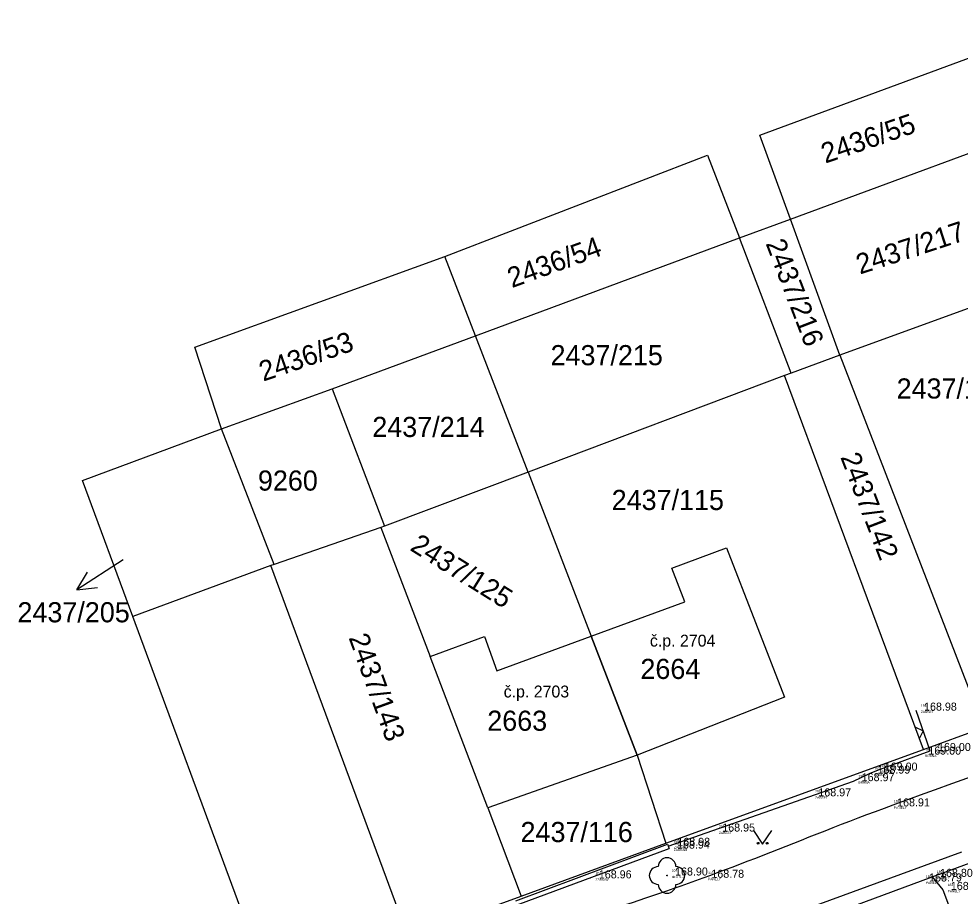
# Model space of a CAD drawing. Extents: x -566117 to -565580, y -1202428 to -1201938.
# Drawn here: x -566068.4 to -566017, y -1202091.1 to -1202043.2 of the extents above; entities that cross this region are included whole.
import ezdxf

# ---------------------------------------------------------------- set-up
doc = ezdxf.new("R2010")
doc.units = 0
for name, color, linetype in [('1029', 7, 'Continuous'), ('Bod', 7, 'Continuous'), ('BUOVY_NEMĚŘ', 7, 'Continuous'), ('Implicitní', 7, 'Continuous'), ('Katastr', 7, 'Continuous'), ('Kod', 7, 'Continuous'), ('Oplocení', 7, 'Continuous'), ('Výška', 7, 'Continuous'), ('ZELEŇ', 7, 'Continuous'), ('ZN_KULTUR', 7, 'Continuous'), ('Zpevněné plohy', 7, 'Continuous'), ('Číslo', 7, 'Continuous'), ('Číslo popisné', 7, 'Continuous')]:
    doc.layers.add(name, color=color, linetype=linetype)

# ---------------------------------------------------------------- blocks, each defined once
blk = doc.blocks.new('1029$2')
at = {"layer": 'Katastr'}
for p, q in [((0, 3.001), (-0.501, 2)), ((0, 0), (0, 3.001)), ((0, 3.001), (0.501, 2))]:
    blk.add_line(p, q, dxfattribs=at)
blk = doc.blocks.new('A$C69D74C1E')
at = {"layer": 'Katastr'}
for p, q in [((38.68, 14.28), (52.95, 19.56)), ((35.9, 13.25), (38.68, 14.28)), ((41.37, 6.85), (38.68, 14.28)), ((21.47, 7.91), (35.9, 13.25)), ((38.71, 5.87), (35.9, 13.25)), ((21.47, 7.91), (19.8, 12.24)), ((55.73, 12.06), (41.37, 6.85)), ((13.64, 5), (21.47, 7.91)), ((24.34, 0.46), (21.47, 7.91)), ((41.37, 6.85), (38.71, 5.87)), ((41.37, 6.85), (49.23, -13.49)), ((38.36, 5.74), (24.34, 0.46)), ((38.71, 5.87), (38.36, 5.74)), ((45.94, -14.69), (38.36, 5.74)), ((7.59, 2.82), (13.64, 5)), ((13.64, 5), (16.49, -2.5)), ((10.46, -4.58), (7.59, 2.82)), ((24.34, 0.46), (16.49, -2.5)), ((24.34, 0.46), (27.79, -8.51)), ((16.3, -2.56), (10.46, -4.58)), ((16.49, -2.5), (16.3, -2.56)), ((16.3, -2.56), (18.99, -9.62)), ((10.46, -4.58), (10.29, -4.64)), ((10.29, -4.64), (2.75, -7.43)), ((17.8, -24.95), (10.29, -4.64)), ((8.78, -23.74), (2.75, -7.43)), ((30.31, -15), (27.79, -8.51)), ((22.14, -17.88), (18.99, -9.62)), ((38.35, -11.84), (30.31, -15)), ((45.94, -14.69), (49.23, -13.49)), ((31.87, -19.82), (45.94, -14.69)), ((30.31, -15), (22.14, -17.88)), ((30.31, -15), (31.87, -19.82)), ((22.14, -17.88), (23.97, -22.7)), ((23.97, -22.7), (31.87, -19.82)), ((48.03, -20.31), (33.95, -25.44)), ((17.8, -24.95), (23.97, -22.7))]:
    blk.add_line(p, q, dxfattribs=at)
for points in [[(38.68, 14.28), (37, 18.86), (51.32, 24.14)], [(19.8, 12.24), (34.14, 17.77), (35.9, 13.25)], [(7.59, 2.82), (6.14, 7.28), (19.8, 12.24)], [(2.75, -7.43), (0, 0), (7.59, 2.82)], [(27.79, -8.51), (32.9, -6.63), (32.2, -4.79), (35.18, -3.67), (38.35, -11.84)], [(18.99, -9.62), (21.96, -8.53), (22.64, -10.39), (27.79, -8.51)]]:
    blk.add_lwpolyline(points, dxfattribs=at)
at = {"layer": '1029', "rotation": 122.99999999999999}
blk.add_blockref('1029$2', (2.21, -4.33), dxfattribs=at)
at = {"layer": 'Katastr'}
for s, rotation, p in [('2436/55', 19, (40.581, 17.307)), ('2437/217', 18, (42.477, 11.249)), ('2436/54', 20, (23.455, 10.505)), ('2437/216', 291, (37.312, 12.951)), ('2436/53', 19, (9.871, 5.397)), ('2437/142', 291, (41.392, 1.281)), ('2437/125', 328, (17.834, -3.779)), ('2437/143', 290, (14.525, -8.585))]:
    blk.add_text(s, height=1.1, rotation=rotation, dxfattribs=at).set_placement(p)
for s, p in [('2437/215', (25.57, 6.297)), ('2437/129', (44.48, 4.477)), ('2437/214', (15.83, 2.377)), ('9260', (9.58, -0.553)), ('2437/115', (28.91, -1.613)), ('2437/205', (-3.559, -7.748)), ('2664', (30.48, -10.843)), ('2663', (22.11, -13.673)), ('2437/116', (23.93, -19.753))]:
    blk.add_text(s, height=1.1, dxfattribs=at).set_placement(p)
blk = doc.blocks.new('POINT_DISPLAY')
at = {"layer": 'Implicitní'}
blk.add_line((0, 0), (0, 0), dxfattribs=at)
blk = doc.blocks.new('3$13')
at = {"layer": 'ZELEŇ'}
blk.add_circle((0, 0), 0.02, dxfattribs=at)
for centre, start, end in [((0.000055, 0.484), 0, 179.9999972), ((-0.483945, 0), 90, 269.9999972), ((0.484055, 0), 270, 89.9999972), ((0.000055, -0.484), 180.0000028, 0)]:
    blk.add_arc(centre, 0.484, start, end, dxfattribs=at)
blk.add_blockref('POINT_DISPLAY', (0, 0), dxfattribs=at)
blk = doc.blocks.new('3.140_2')
at = {"layer": 'ZN_KULTUR'}
blk.add_lwpolyline([(-1, 1.5), (0, 0), (1, 1.5)], dxfattribs=at)
for centre in [(-0.5, 0.1), (0.5, 0.1)]:
    blk.add_circle(centre, 0.1, dxfattribs=at)

msp = doc.modelspace()

# ---------------------------------------------------------------- linework, layer by layer
at = {"layer": 'BUOVY_NEMĚŘ'}
msp.add_line((-566037.14, -1202076.95), (-566034.62, -1202083.44), dxfattribs=at)
msp.add_lwpolyline([(-566042.79, -1202086.32), (-566045.94, -1202078.06), (-566042.97, -1202076.97), (-566042.29, -1202078.83), (-566037.14, -1202076.95), (-566032.03, -1202075.07), (-566032.73, -1202073.23), (-566029.75, -1202072.11), (-566026.58, -1202080.28), (-566034.62, -1202083.44), (-566042.79, -1202086.32)], dxfattribs=at)
at = {"layer": 'Implicitní'}
msp.add_line((-566021.931, -1202084.452), (-566021.536, -1202084.287), dxfattribs=at)
at = {"layer": 'Oplocení'}
for p, q in [((-566021.536, -1202084.287), (-566019.155, -1202083.416)), ((-566032.935, -1202088.421), (-566022.798, -1202084.866)), ((-566022.798, -1202084.866), (-566021.931, -1202084.452)), ((-566041.265, -1202091.394), (-566032.975, -1202088.313)), ((-566041.178, -1202091.629), (-566032.888, -1202088.548)), ((-566032.975, -1202088.313), (-566032.888, -1202088.548))]:
    msp.add_line(p, q, dxfattribs=at)
for points in [[(-566019.155, -1202083.416), (-566018.625, -1202083.215), (-566019.388, -1202081.011)], [(-566019.451, -1202081.897), (-566019.007, -1202082.113), (-566019.223, -1202082.558)]]:
    msp.add_lwpolyline(points, dxfattribs=at)
at = {"layer": 'Zpevněné plohy'}
for points in [[(-566047.76, -1202100.841), (-566038.579, -1202097.449), (-566029.072, -1202094.013), (-566018.515, -1202090.093), (-566013.175, -1202088.133), (-566003.267, -1202084.409), (-565998.497, -1202082.68), (-565990.257, -1202079.569), (-565985.278, -1202077.759), (-565982.452, -1202076.645)], [(-566018.515, -1202090.093), (-566017.924, -1202090.806), (-566017.228, -1202092.643), (-566016.76, -1202092.484), (-566016.419, -1202093.206), (-566014.891, -1202097.605), (-566014.55, -1202098.829), (-566016.411, -1202099.862)]]:
    msp.add_lwpolyline(points, dxfattribs=at)
msp.add_open_spline([(-566046.233, -1202095.491), (-566045.931, -1202095.393), (-566043.978, -1202094.752), (-566040.389, -1202093.195), (-566035.531, -1202091.756), (-566028.975, -1202089.449), (-566022.404, -1202086.74), (-566013.877, -1202083.764), (-566006.988, -1202080.967), (-565999.231, -1202078.336), (-565993.39, -1202076.098), (-565982.391, -1202071.759), (-565967.94, -1202066.641), (-565949.498, -1202059.811), (-565935.388, -1202054.572), (-565926.049, -1202051.077), (-565917.958, -1202048.181), (-565909.827, -1202045.163), (-565898.95, -1202041.321), (-565888.732, -1202037.388), (-565879.759, -1202034.036), (-565869.081, -1202030.224), (-565859.242, -1202026.317), (-565849.297, -1202023.069), (-565843.932, -1202020.848), (-565836.631, -1202018.501), (-565830.04, -1202016.01), (-565822.89, -1202013.251), (-565816.476, -1202011.009), (-565808.989, -1202007.913), (-565802.143, -1202004.887), (-565798.059, -1202002.759), (-565793.947, -1202000.116), (-565789.34, -1201997.072), (-565785.134, -1201994.185), (-565781.539, -1201991.969), (-565778.045, -1201989.73), (-565773.319, -1201986.775), (-565768.281, -1201983.714), (-565761.544, -1201979.725), (-565754.374, -1201977.005), (-565748.201, -1201974.518), (-565743.713, -1201972.786), (-565741.115, -1201971.759), (-565739.444, -1201971.098)], degree=3, dxfattribs=at)

# ---------------------------------------------------------------- block references
at = {"layer": 'Bod'}
for p in [(-566019.388, -1202081.011), (-566019.155, -1202083.416), (-566018.625, -1202083.215), (-566021.536, -1202084.287), (-566022.798, -1202084.866), (-566021.931, -1202084.452), (-566025.166, -1202085.693), (-566020.86, -1202086.243), (-566030.415, -1202087.617), (-566032.888, -1202088.548), (-566032.87, -1202088.397), (-566032.995, -1202090.019), (-566018.515, -1202090.093), (-566037.159, -1202090.176), (-566031.012, -1202090.142), (-566019.113, -1202090.345), (-566017.924, -1202090.806)]:
    msp.add_blockref('POINT_DISPLAY', p, dxfattribs=at)
at = {"layer": 'Implicitní'}
msp.add_blockref('A$C69D74C1E', (-566064.93, -1202068.44), dxfattribs=at)
at = {"layer": 'ZELEŇ'}
msp.add_blockref('3$13', (-566032.995, -1202090.019), dxfattribs=at)
at = {"layer": 'ZN_KULTUR', "xscale": 0.5, "yscale": 0.5}
msp.add_blockref('3.140_2', (-566027.772, -1202088.31), dxfattribs=at)

# ---------------------------------------------------------------- texts
at = {"layer": 'Kod'}
for s, p in [('ZABSET', (-566019.129, -1202081.146)), ('ZABSET', (-566018.365, -1202083.35)), ('BRANA', (-566018.895, -1202083.551)), ('BRANA', (-566021.276, -1202084.421)), ('BRANA', (-566022.538, -1202085)), ('BRANA', (-566021.672, -1202084.587)), ('ZABSET', (-566024.906, -1202085.827)), ('PANELY', (-566020.601, -1202086.377)), ('ZABSET', (-566030.156, -1202087.752)), ('ZABKAM', (-566032.628, -1202088.682)), ('ZABSET', (-566032.61, -1202088.531)), ('str-d 0.1', (-566032.735, -1202090.154)), ('PANELY', (-566018.255, -1202090.227)), ('ZABKAM', (-566036.9, -1202090.31)), ('PANELY', (-566030.752, -1202090.276)), ('PANELY', (-566018.854, -1202090.48)), ('PANELY', (-566017.665, -1202090.94))]:
    msp.add_text(s, height=0.13, dxfattribs=at).set_placement(p)
at = {"layer": 'Výška'}
for s, p in [('168.98', (-566018.951, -1202081.011)), ('169.00', (-566018.187, -1202083.215)), ('169.00', (-566018.717, -1202083.416)), ('169.00', (-566021.098, -1202084.287)), ('168.97', (-566022.36, -1202084.866)), ('168.99', (-566021.494, -1202084.452)), ('168.97', (-566024.728, -1202085.693)), ('168.91', (-566020.423, -1202086.243)), ('168.95', (-566029.978, -1202087.617)), ('168.98', (-566032.432, -1202088.397)), ('168.94', (-566032.45, -1202088.548)), ('168.90', (-566032.557, -1202090.019)), ('168.96', (-566036.722, -1202090.176)), ('168.78', (-566030.574, -1202090.142)), ('168.79', (-566018.676, -1202090.345)), ('168.80', (-566018.077, -1202090.093)), ('168.86', (-566017.487, -1202090.806))]:
    msp.add_text(s, height=0.4375, dxfattribs=at).set_placement(p)
at = {"layer": 'Číslo'}
for s, p in [('194', (-566019.126, -1202080.802)), ('195', (-566018.362, -1202083.006)), ('196', (-566018.893, -1202083.207)), ('198', (-566021.669, -1202084.243)), ('197', (-566021.273, -1202084.077)), ('199', (-566022.535, -1202084.656)), ('200', (-566024.904, -1202085.483)), ('158', (-566020.598, -1202086.033)), ('201', (-566030.153, -1202087.408)), ('202', (-566032.626, -1202088.338)), ('203', (-566032.607, -1202088.188)), ('206', (-566036.897, -1202089.966)), ('204', (-566032.732, -1202089.81)), ('157', (-566030.749, -1202089.932)), ('159', (-566018.851, -1202090.136)), ('189', (-566018.252, -1202089.883)), ('188', (-566017.662, -1202090.596))]:
    msp.add_text(s, height=0.13, dxfattribs=at).set_placement(p)
at = {"layer": 'Číslo popisné'}
for s, p in [('č.p. 2704', (-566033.931, -1202077.513)), ('č.p. 2703', (-566041.921, -1202080.293))]:
    msp.add_text(s, height=0.65, dxfattribs=at).set_placement(p)

doc.saveas('drawing.dxf')
